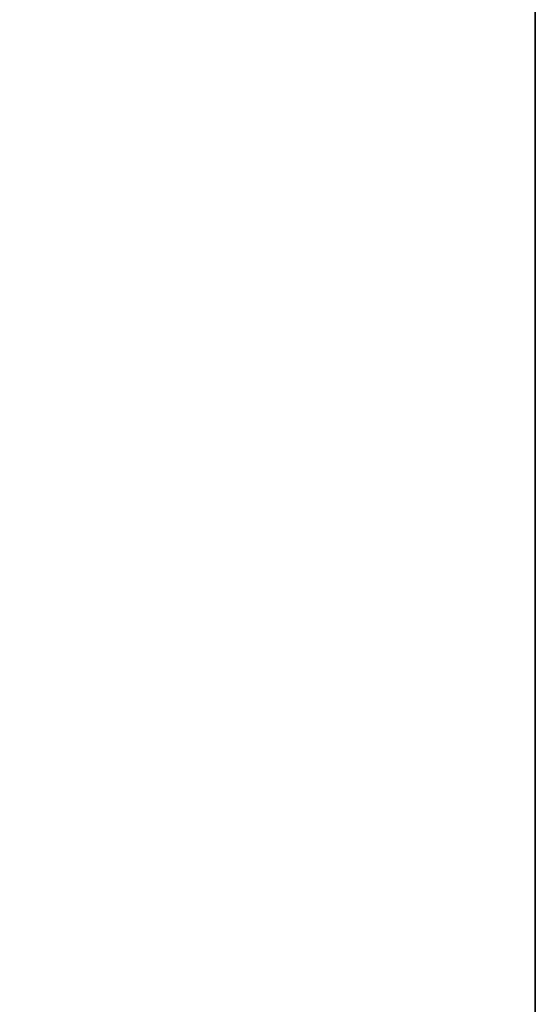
# Model space of a CAD drawing. Header units: metres. Extents: x 209747 to 209830, y 1182430 to 1182564.
# Tile 350 of 656: x 209752.1383 to 209752.1726, y 1182480.0732 to 1182480.1386. Entities that reach past the tile are written whole.
import ezdxf

# ---------------------------------------------------------------- set-up
doc = ezdxf.new("R2010")
doc.units = ezdxf.units.M
doc.header["$MEASUREMENT"] = 0
doc.linetypes.add('DGN Style 2', pattern=[15.036391, 9.021834, -6.014556])
doc.layers.get('0').update_dxf_attribs({"color": 254})

# ---------------------------------------------------------------- blocks, each defined once
blk = doc.blocks.new('*U2')
at = {"color": 3, "linetype": 'Continuous'}
for p, q in [((1.275, -18.860389), (1.275, -18.961845)), ((1.275, -18.961845), (1.275, -19.063337))]:
    blk.add_line(p, q, dxfattribs=at)
blk = doc.blocks.new('*U3')
at = {"color": 3, "linetype": 'Continuous'}
blk.add_line((1.275, -18.907761), (1.275, -19.006777), dxfattribs=at)
blk = doc.blocks.new('*U4')
at = {"color": 3, "linetype": 'Continuous'}
for p, q in [((1.275, -18.867105), (1.275, -18.966094)), ((1.275, -18.966094), (1.275, -19.065078))]:
    blk.add_line(p, q, dxfattribs=at)
blk = doc.blocks.new('*U5')
at = {"color": 3, "linetype": 'Continuous'}
for p, q in [((1.275, -18.887527), (1.275, -18.986629)), ((1.275, -18.986629), (1.275, -19.085734))]:
    blk.add_line(p, q, dxfattribs=at)
blk = doc.blocks.new('*U6')
at = {"color": 3, "linetype": 'Continuous'}
for p, q in [((1.275, -18.84887), (1.275, -18.948106)), ((1.275, -18.948106), (1.275, -19.047345))]:
    blk.add_line(p, q, dxfattribs=at)
blk = doc.blocks.new('*U7')
at = {"color": 3, "linetype": 'Continuous'}
for p, q in [((1.275, -18.877376), (1.275, -18.976601)), ((1.275, -18.976601), (1.275, -19.075828))]:
    blk.add_line(p, q, dxfattribs=at)
blk = doc.blocks.new('*U8')
at = {"color": 3, "linetype": 'Continuous'}
for p, q in [((1.275, -18.856512), (1.275, -18.95581)), ((1.275, -18.95581), (1.275, -19.055113))]:
    blk.add_line(p, q, dxfattribs=at)
blk = doc.blocks.new('*U9')
at = {"color": 3, "linetype": 'Continuous'}
blk.add_line((1.275, -18.888038), (1.275, -18.989418), dxfattribs=at)
blk = doc.blocks.new('ATTEMP_2')
at = {"color": 254, "flags": 128}
blk.add_lwpolyline([(0, 1.275), (-13.6, 1.275), (-13.6, -1.275), (0, -1.275), (0, 1.275), (0, 1.275)], dxfattribs=at)
blk = doc.blocks.new('ATTEMP_1')
at = {"color": 254, "rotation": 90}
blk.add_blockref('ATTEMP_2', (0, -18.11), dxfattribs=at)
blk = doc.blocks.new('ATTEMP')
at = {"color": 3, "linetype": 'Continuous'}
for name in ['*U9', '*U8', '*U7', '*U6', '*U4', '*U3', '*U5', '*U2']:
    blk.add_blockref(name, (-10.48, 0), dxfattribs=at)
at = {"color": 254}
blk.add_blockref('ATTEMP_1', (-10.48, 0), dxfattribs=at)

msp = doc.modelspace()

# ---------------------------------------------------------------- block references
at = {"color": 1, "linetype": 'DGN Style 2'}
msp.add_blockref('ATTEMP', (209761.377561, 1182499.061067), dxfattribs=at)

doc.saveas('drawing.dxf')
